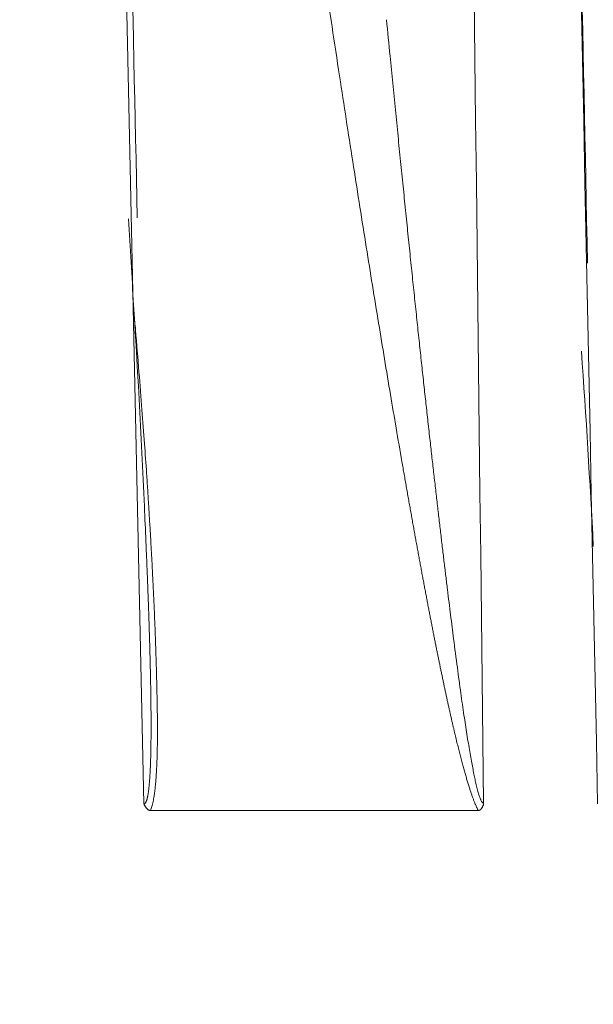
# Model space of a CAD drawing. Header units: millimetres. Extents: x 5437 to 18441, y -4466 to 3128.
# Tile 292 of 497: x 8534.93 to 8537.38, y 525.09 to 529.31. Entities that reach past the tile are written whole.
import ezdxf

# ---------------------------------------------------------------- set-up
doc = ezdxf.new("R2010")
doc.units = ezdxf.units.MM
doc.layers.add('1', color=7, linetype='Continuous', true_color=0xffffff)
doc.styles.add('TXT08', font='txt.shx', dxfattribs={"width": 0.8, "bigfont": 'gbcbig.shx'})
doc.dimstyles.new('YanXiu', dxfattribs={"dimtxt": 40, "dimasz": 30, "dimexe": 0.66, "dimexo": 0.66, "dimgap": 0.66, "dimtad": 0, "dimdec": 1, "dimdsep": 46, "dimtxsty": 'TXT08', "dimcen": 0, "dimclrd": 256, "dimclre": 165, "dimclrt": 90, "dimazin": 2, "dimtfac": 1, "dimtdec": 1, "dimtofl": 0, "dimtmove": 0, "dimatfit": 3, "dimfxl": 1, "dimlwd": 5, "dimlwe": 13, "dimarcsym": 0})

# ---------------------------------------------------------------- blocks, each defined once
blk = doc.blocks.new('*D35')
at = {"color": 165, "lineweight": 13, "transparency": 16777216}
for p, q in [((8947.8638, 668.0836), (9114.5272, -277.1116)), ((8081.233, 515.2732), (8247.8964, -429.922))]:
    blk.add_line(p, q, dxfattribs=at)
at = {"lineweight": 5, "transparency": 16777216}
for p, q in [((9084.8684, -281.671), (8721.1395, -345.8063)), ((8277.326, -424.0625), (8641.0549, -359.9273))]:
    blk.add_line(p, q, dxfattribs=at)
at = {"lineweight": 20, "transparency": 16777216}
for points in [[(9084.0001, -276.747), (9085.7366, -286.5951), (9114.4126, -276.4616)], [(8276.4578, -419.1385), (8278.1943, -428.9866), (8247.7818, -429.272)]]:
    blk.add_solid(points, dxfattribs=at)
at = {"layer": 'Defpoints', "color": 0, "lineweight": 20, "transparency": 16777216}
for p in [(8947.7492, 668.7336), (8081.1184, 515.9232), (9114.4126, -276.4616)]:
    blk.add_point(p, dxfattribs=at)
at = {"color": 90, "lineweight": 20, "transparency": 16777216, "insert": (8681.0972, -352.8668), "char_height": 40, "attachment_point": 5, "rotation": 10, "style": 'TXT08'}
blk.add_mtext('880', dxfattribs=at)
blk = doc.blocks.new('*D38')
at = {"color": 165, "lineweight": 13, "transparency": 16777216}
blk.add_line((8986.1701, 447.0373), (8717.3238, 399.6324), dxfattribs=at)
at = {"lineweight": 5, "transparency": 16777216}
for start, end in [(171.1096609, 178.6932198), (181.3067802, 188.8903391)]:
    blk.add_arc((10243.4725, 668.7336), 1549.0321, start, end, dxfattribs=at)
at = {"lineweight": 20, "transparency": 16777216}
for points in [[(8708.1184, 908.9474), (8717.9829, 907.3064), (8717.9738, 937.7202)], [(8717.9829, 430.1608), (8708.1184, 428.5198), (8717.9738, 399.747)]]:
    blk.add_solid(points, dxfattribs=at)
at = {"layer": 'Defpoints', "color": 0, "lineweight": 20, "transparency": 16777216}
for p in [(7952.7719, 1072.6459), (8986.82, 890.3153), (8697.0612, 758.8018), (10020.8682, 629.4824), (8986.82, 447.1519)]:
    blk.add_point(p, dxfattribs=at)
at = {"color": 90, "lineweight": 20, "transparency": 16777216, "insert": (8694.4405, 668.7336), "char_height": 40, "attachment_point": 5, "rotation": 90, "style": 'TXT08'}
blk.add_mtext('20°', dxfattribs=at)
blk = doc.blocks.new('*D40')
at = {"lineweight": 5, "transparency": 16777216}
for start, end in [(104.302207, 139.928482), (150.071518, 185.697793)]:
    blk.add_arc((9169.3309, 707.8044), 399.6268, start, end, dxfattribs=at)
at = {"lineweight": 20, "transparency": 16777216}
for points in [[(9069.5561, 1099.9332), (9071.661, 1090.1573), (9099.9365, 1101.36)], [(8776.6317, 668.8117), (8766.7254, 667.4461), (8775.7754, 638.41)]]:
    blk.add_solid(points, dxfattribs=at)
at = {"layer": 'Defpoints', "color": 0, "lineweight": 20, "transparency": 16777216}
for p in [(8987.0003, 1741.8526), (8912.4558, 1013.9363), (9169.3309, 707.8044), (8947.7492, 668.7336), (8081.1184, 515.9232)]:
    blk.add_point(p, dxfattribs=at)
at = {"color": 90, "lineweight": 20, "transparency": 16777216, "insert": (8841.9759, 937.0209), "char_height": 40, "attachment_point": 5, "rotation": 55, "style": 'TXT08'}
blk.add_mtext('90°', dxfattribs=at)
blk = doc.blocks.new('*D43')
at = {"color": 165, "lineweight": 13, "transparency": 16777216}
for p, q in [((10020.8682, 628.8224), (10020.8682, -1427.2359)), ((8401.1184, -46.5407), (8401.1184, -1427.2359))]:
    blk.add_line(p, q, dxfattribs=at)
at = {"lineweight": 5, "transparency": 16777216}
for p, q in [((8431.1184, -1426.5759), (9140.9999, -1426.5759)), ((9990.8682, -1426.5759), (9280.9866, -1426.5759))]:
    blk.add_line(p, q, dxfattribs=at)
at = {"lineweight": 20, "transparency": 16777216}
for points in [[(8431.1184, -1421.5759), (8431.1184, -1431.5759), (8401.1184, -1426.5759)], [(9990.8682, -1421.5759), (9990.8682, -1431.5759), (10020.8682, -1426.5759)]]:
    blk.add_solid(points, dxfattribs=at)
at = {"layer": 'Defpoints', "color": 0, "lineweight": 20, "transparency": 16777216}
for p in [(10020.8682, 629.4824), (8401.1184, -45.8807), (10020.8682, -1426.5759)]:
    blk.add_point(p, dxfattribs=at)
at = {"color": 90, "lineweight": 20, "transparency": 16777216, "insert": (9210.9933, -1426.5759), "char_height": 40, "attachment_point": 5, "style": 'TXT08'}
blk.add_mtext('1619.7', dxfattribs=at)
blk = doc.blocks.new('*D45')
at = {"color": 165, "lineweight": 13, "transparency": 16777216}
for p, q in [((8078.8793, 2459.3394), (10490.5487, 2459.3394)), ((8614.2784, -4.0768), (10490.5487, -4.0768))]:
    blk.add_line(p, q, dxfattribs=at)
at = {"lineweight": 5, "transparency": 16777216}
for p, q in [((10489.8887, 2429.3394), (10489.8887, 1308.2913)), ((10489.8887, 25.9232), (10489.8887, 1146.9713))]:
    blk.add_line(p, q, dxfattribs=at)
at = {"lineweight": 20, "transparency": 16777216}
for points in [[(10484.8887, 2429.3394), (10494.8887, 2429.3394), (10489.8887, 2459.3394)], [(10484.8887, 25.9232), (10494.8887, 25.9232), (10489.8887, -4.0768)]]:
    blk.add_solid(points, dxfattribs=at)
at = {"layer": 'Defpoints', "color": 0, "lineweight": 20, "transparency": 16777216}
for p in [(8078.2193, 2459.3394), (10489.8887, 2459.3394), (8613.6184, -4.0768)]:
    blk.add_point(p, dxfattribs=at)
at = {"color": 90, "lineweight": 20, "transparency": 16777216, "insert": (10489.8887, 1227.6313), "char_height": 40, "attachment_point": 5, "rotation": 90, "style": 'TXT08'}
blk.add_mtext('2463.4', dxfattribs=at)

msp = doc.modelspace()

# ---------------------------------------------------------------- linework, layer by layer
at = {"color": 7, "lineweight": 20}
msp.add_arc((8078.21928, 516.97839), 1942.36096, 17.50812349, 223.34882114, dxfattribs=at)
at = {"layer": '1', "color": 0, "lineweight": 20}
msp.add_line((8536.88963, 525.92321), (8535.48665, 525.92321), dxfattribs=at)
msp.add_arc((8013.90589, 96.27159), 600, 26.44604786, 75.16248942, dxfattribs=at)
for points in [[(8535.45792, 525.9516), (8535.2132, 537.28712), (8534.96794, 548.62262), (8534.72215, 559.95811)], [(8536.51332, 559.95811), (8536.64705, 548.62375), (8536.7799, 537.28935), (8536.91189, 525.95492)], [(8537.39991, 525.9516), (8537.1685, 537.28712), (8536.93664, 548.62262), (8536.70431, 559.95811)], [(8536.49628, 529.30872), (8536.50141, 529.25673), (8536.50652, 529.20474), (8536.5116, 529.15275)], [(8535.41363, 528.08671), (8535.4066, 528.20978), (8535.3992, 528.33285), (8535.39143, 528.4559)], [(8535.46221, 527.16737), (8535.44928, 527.47389), (8535.43308, 527.78034), (8535.41363, 528.08671)], [(8537.38148, 527.0529), (8537.36747, 527.33186), (8537.3505, 527.61076), (8537.33065, 527.88959)], [(8536.67253, 527.59794), (8536.67565, 527.57016), (8536.67875, 527.54238), (8536.68183, 527.5146)], [(8535.46868, 527.01996), (8535.46664, 527.0691), (8535.46449, 527.11823), (8535.46221, 527.16737)]]:
    msp.add_open_spline(points, degree=3, dxfattribs=at)
for points, knots in [([(8535.42942, 528.46017), (8535.41001, 529.36119), (8535.35933, 531.71406), (8535.2849, 535.16682), (8535.21252, 538.5229), (8535.1401, 541.88007), (8535.04646, 546.2186), (8534.91162, 552.4623), (8534.80806, 557.25306), (8534.74946, 559.96259)], [0, 0, 0, 0, 0.0858052, 0.2240657, 0.3288084, 0.4054074, 0.5437717, 0.7419693, 1, 1, 1, 1]), ([(8537.35657, 528.26705), (8537.33691, 529.23221), (8537.28765, 531.64921), (8537.21593, 535.16609), (8537.14746, 538.52217), (8537.07895, 541.87934), (8536.99038, 546.21786), (8536.86284, 552.46156), (8536.76489, 557.25233), (8536.70947, 559.96185)], [0, 0, 0, 0, 0.0913544, 0.2287756, 0.3328826, 0.4090166, 0.546541, 0.7435355, 1, 1, 1, 1]), ([(8536.88916, 525.92321), (8536.88846, 525.92454), (8536.88705, 525.92723), (8536.88493, 525.93152), (8536.88278, 525.93605), (8536.8806, 525.94082), (8536.87839, 525.94583), (8536.87616, 525.95108), (8536.8739, 525.95657), (8536.87161, 525.96231), (8536.86929, 525.96829), (8536.86695, 525.97451), (8536.86458, 525.98098), (8536.86218, 525.98769), (8536.85975, 525.99464), (8536.8573, 526.00183), (8536.85481, 526.00927), (8536.8523, 526.01694), (8536.84977, 526.02486), (8536.8472, 526.03303), (8536.84461, 526.04143), (8536.84199, 526.05008), (8536.83934, 526.05897), (8536.83666, 526.0681), (8536.83396, 526.07748), (8536.83123, 526.08709), (8536.82847, 526.09695), (8536.82569, 526.10706), (8536.82287, 526.1174), (8536.82003, 526.12799), (8536.81716, 526.13882), (8536.81427, 526.14989), (8536.81134, 526.16121), (8536.80839, 526.17277), (8536.80541, 526.18457), (8536.8024, 526.19661), (8536.79937, 526.20889), (8536.79631, 526.22142), (8536.79322, 526.23419), (8536.7901, 526.24721), (8536.78696, 526.26046), (8536.78378, 526.27396), (8536.78059, 526.2877), (8536.77736, 526.30168), (8536.7741, 526.31591), (8536.77082, 526.33038), (8536.76751, 526.34509), (8536.76417, 526.36004), (8536.76081, 526.37524), (8536.75742, 526.39068), (8536.754, 526.40636), (8536.75055, 526.42228), (8536.74708, 526.43845), (8536.74357, 526.45485), (8536.74004, 526.47151), (8536.73649, 526.4884), (8536.7329, 526.50554), (8536.72929, 526.52291), (8536.72565, 526.54054), (8536.72198, 526.5584), (8536.71829, 526.57651), (8536.71456, 526.59486), (8536.71081, 526.61345), (8536.70704, 526.63228), (8536.70323, 526.65136), (8536.6994, 526.67068), (8536.69554, 526.69024), (8536.69165, 526.71004), (8536.68774, 526.73009), (8536.6838, 526.75038), (8536.67983, 526.77091), (8536.67583, 526.79169), (8536.67181, 526.8127), (8536.66776, 526.83396), (8536.66368, 526.85547), (8536.65957, 526.87721), (8536.65544, 526.8992), (8536.65128, 526.92143), (8536.64709, 526.9439), (8536.64287, 526.96662), (8536.63863, 526.98957), (8536.63436, 527.01277), (8536.63006, 527.03622), (8536.62573, 527.0599), (8536.62138, 527.08383), (8536.617, 527.108), (8536.61259, 527.13241), (8536.60816, 527.15707), (8536.60369, 527.18197), (8536.5992, 527.20711), (8536.59469, 527.23249), (8536.59014, 527.25812), (8536.58557, 527.28399), (8536.58097, 527.3101), (8536.57634, 527.33645), (8536.57169, 527.36305), (8536.56701, 527.38989), (8536.54729, 527.50329), (8536.51204, 527.70967), (8536.46122, 528.01566), (8536.4086, 528.34077), (8536.35417, 528.68499), (8536.29595, 529.06125), (8536.23419, 529.4684), (8536.16914, 529.90528), (8536.10296, 530.35776), (8536.03566, 530.82585), (8535.96724, 531.30955), (8535.89769, 531.80884), (8535.83739, 532.24821), (8535.78653, 532.6228), (8535.7454, 532.92781), (8535.70442, 533.23401), (8535.66357, 533.54141), (8535.62286, 533.85), (8535.58228, 534.15979), (8535.54184, 534.47077), (8535.50154, 534.78295), (8535.46137, 535.09633), (8535.42134, 535.4109), (8535.38144, 535.72666), (8535.34168, 536.04362), (8535.30205, 536.36177), (8535.26255, 536.68112), (8535.22968, 536.94876), (8535.21, 537.10995), (8535.20337, 537.16429)], [0, 0, 0, 0, 0.0006444, 0.0012997, 0.0019665, 0.0026453, 0.0033366, 0.0040406, 0.004758, 0.0054889, 0.0062339, 0.0069932, 0.0077671, 0.008556, 0.0093602, 0.0101799, 0.0110154, 0.011867, 0.0127348, 0.013619, 0.01452, 0.0154378, 0.0163727, 0.0173248, 0.0182943, 0.0192813, 0.0202861, 0.0213087, 0.0223492, 0.0234079, 0.0244847, 0.0255799, 0.0266936, 0.0278257, 0.0289765, 0.0301461, 0.0313344, 0.0325416, 0.0337679, 0.0350132, 0.0362776, 0.0375612, 0.0388641, 0.0401863, 0.0415279, 0.042889, 0.0442695, 0.0456697, 0.0470894, 0.0485288, 0.049988, 0.0514668, 0.0529655, 0.054484, 0.0560224, 0.0575808, 0.0591591, 0.0607573, 0.0623757, 0.064014, 0.0656725, 0.0673511, 0.0690498, 0.0707688, 0.0725079, 0.0742673, 0.076047, 0.0778469, 0.0796672, 0.0815078, 0.0833688, 0.0852501, 0.0871519, 0.089074, 0.0910167, 0.0929798, 0.0949633, 0.0969674, 0.098992, 0.1010371, 0.1031028, 0.1051891, 0.1072959, 0.1094233, 0.1115714, 0.1137401, 0.1159294, 0.1181394, 0.12037, 0.1226214, 0.1248934, 0.1271861, 0.1294996, 0.1318337, 0.1341887, 0.1365643, 0.1389608, 0.141378, 0.1669307, 0.1941106, 0.2229253, 0.2533814, 0.2854842, 0.322666, 0.3611895, 0.4010589, 0.4422778, 0.4848495, 0.528777, 0.5740631, 0.6007789, 0.6275968, 0.654517, 0.68154, 0.7086661, 0.7358957, 0.763229, 0.7906664, 0.8182082, 0.8458548, 0.8736065, 0.9014635, 0.9294262, 0.9574949, 0.9856699, 1, 1, 1, 1]), ([(8538.44261, 525.92321), (8538.44199, 525.92476), (8538.44074, 525.92789), (8538.43883, 525.93291), (8538.4369, 525.93821), (8538.43493, 525.94381), (8538.43292, 525.9497), (8538.43088, 525.95589), (8538.4288, 525.96238), (8538.42669, 525.96916), (8538.42455, 525.97624), (8538.42237, 525.98362), (8538.42015, 525.99129), (8538.4179, 525.99926), (8538.41562, 526.00753), (8538.4133, 526.0161), (8538.41094, 526.02496), (8538.40855, 526.03411), (8538.40613, 526.04357), (8538.40367, 526.05332), (8538.40117, 526.06336), (8538.39864, 526.07371), (8538.39608, 526.08435), (8538.39348, 526.09528), (8538.39085, 526.10652), (8538.38818, 526.11805), (8538.38548, 526.12987), (8538.38274, 526.142), (8538.37996, 526.15442), (8538.37716, 526.16713), (8538.37431, 526.18015), (8538.37144, 526.19346), (8538.36852, 526.20706), (8538.36558, 526.22097), (8538.3626, 526.23517), (8538.35958, 526.24966), (8538.35653, 526.26446), (8538.35344, 526.27955), (8538.35032, 526.29493), (8538.34717, 526.31062), (8538.34398, 526.3266), (8538.34075, 526.34287), (8538.33749, 526.35945), (8538.3342, 526.37632), (8538.33087, 526.39349), (8538.3275, 526.41095), (8538.3241, 526.42871), (8538.32067, 526.44677), (8538.3172, 526.46512), (8538.3137, 526.48377), (8538.31016, 526.50272), (8538.30659, 526.52196), (8538.30298, 526.5415), (8538.29934, 526.56134), (8538.29567, 526.58147), (8538.29196, 526.6019), (8538.28821, 526.62263), (8538.28443, 526.64366), (8538.28062, 526.66498), (8538.27677, 526.6866), (8538.27288, 526.70851), (8538.26896, 526.73072), (8538.26501, 526.75323), (8538.26102, 526.77603), (8538.257, 526.79913), (8538.25294, 526.82253), (8538.24885, 526.84623), (8538.24473, 526.87022), (8538.24057, 526.89451), (8538.23637, 526.91909), (8538.23214, 526.94397), (8538.22788, 526.96915), (8538.22358, 526.99463), (8538.21924, 527.0204), (8538.21488, 527.04647), (8538.21047, 527.07283), (8538.20604, 527.09949), (8538.20156, 527.12645), (8538.19706, 527.15371), (8538.19252, 527.18126), (8538.18794, 527.20911), (8538.18333, 527.23725), (8538.17869, 527.2657), (8538.17401, 527.29444), (8538.1693, 527.32347), (8538.16455, 527.3528), (8538.15977, 527.38243), (8538.15495, 527.41236), (8538.1501, 527.44258), (8538.14521, 527.4731), (8538.14029, 527.50392), (8538.13534, 527.53503), (8538.13035, 527.56644), (8538.12532, 527.59815), (8538.12027, 527.63015), (8538.11517, 527.66245), (8538.11005, 527.69505), (8538.10488, 527.72794), (8538.09969, 527.76113), (8538.09446, 527.79462), (8538.08919, 527.8284), (8538.08389, 527.86248), (8538.07856, 527.89686), (8538.07319, 527.93153), (8538.06779, 527.9665), (8538.06235, 528.00177), (8538.05688, 528.03733), (8538.05138, 528.07319), (8538.04584, 528.10935), (8538.04026, 528.1458), (8538.03465, 528.18255), (8538.02901, 528.2196), (8538.02333, 528.25695), (8538.01762, 528.29459), (8538.01187, 528.33253), (8538.00609, 528.37076), (8538.00028, 528.40929), (8537.99443, 528.44812), (8537.98855, 528.48724), (8537.98263, 528.52666), (8537.97668, 528.56638), (8537.97069, 528.6064), (8537.96467, 528.64671), (8537.95861, 528.68732), (8537.95252, 528.72822), (8537.9464, 528.76942), (8537.94024, 528.81092), (8537.93405, 528.85272), (8537.92782, 528.89481), (8537.92156, 528.9372), (8537.91526, 528.97988), (8537.90893, 529.02287), (8537.90257, 529.06615), (8537.89617, 529.10972), (8537.88974, 529.15359), (8537.88327, 529.19776), (8537.87677, 529.24223), (8537.87024, 529.28699), (8537.86367, 529.33205), (8537.85706, 529.37741), (8537.85042, 529.42306), (8537.84375, 529.46901), (8537.83704, 529.51525), (8537.8303, 529.5618), (8537.82353, 529.60864), (8537.81672, 529.65577), (8537.80987, 529.70321), (8537.78588, 529.86972), (8537.74442, 530.15925), (8537.68543, 530.57581), (8537.62539, 531.00436), (8537.56428, 531.44491), (8537.50211, 531.89746), (8537.43889, 532.362), (8537.38246, 532.78042), (8537.33309, 533.14887), (8537.29113, 533.46356), (8537.25703, 533.72059), (8537.23692, 533.87273), (8537.2307, 533.91977)], [0, 0, 0, 0, 0.0010477, 0.0021136, 0.0031988, 0.004304, 0.0054301, 0.0065779, 0.0077482, 0.0089415, 0.0101587, 0.0114003, 0.0126668, 0.013959, 0.0152771, 0.0166219, 0.0179937, 0.0193929, 0.02082, 0.0222753, 0.0237593, 0.0252722, 0.0268144, 0.0283862, 0.0299879, 0.0316197, 0.033282, 0.0349748, 0.0366986, 0.0384535, 0.0402397, 0.0420574, 0.0439068, 0.0457881, 0.0477014, 0.0496469, 0.0516248, 0.0536351, 0.0556781, 0.0577539, 0.0598626, 0.0620042, 0.0641791, 0.0663871, 0.0686285, 0.0709033, 0.0732117, 0.0755537, 0.0779294, 0.0803389, 0.0827823, 0.0852597, 0.0877711, 0.0903165, 0.0928962, 0.0955101, 0.0981583, 0.1008408, 0.1035578, 0.1063092, 0.1090951, 0.1119157, 0.1147708, 0.1176607, 0.1205852, 0.1235446, 0.1265387, 0.1295677, 0.1326316, 0.1357304, 0.1388642, 0.142033, 0.1452368, 0.1484757, 0.1517497, 0.1550589, 0.1584032, 0.1617828, 0.1651975, 0.1686476, 0.1721329, 0.1756535, 0.1792095, 0.1828008, 0.1864275, 0.1900896, 0.1937872, 0.1975202, 0.2012887, 0.2050927, 0.2089322, 0.2128073, 0.2167179, 0.2206641, 0.2246459, 0.2286633, 0.2327163, 0.236805, 0.2409294, 0.2450894, 0.2492851, 0.2535166, 0.2577837, 0.2620866, 0.2664253, 0.2707997, 0.2752099, 0.2796559, 0.2841377, 0.2886554, 0.2932088, 0.2977981, 0.3024233, 0.3070843, 0.3117812, 0.316514, 0.3212827, 0.3260874, 0.3309279, 0.3358043, 0.3407167, 0.3456651, 0.3506494, 0.3556697, 0.3607259, 0.3658182, 0.3709464, 0.3761107, 0.3813109, 0.3865472, 0.3918195, 0.3971278, 0.4024722, 0.4078526, 0.4132691, 0.4187216, 0.4242102, 0.4297349, 0.4352957, 0.4408925, 0.4465255, 0.4521945, 0.4578997, 0.463641, 0.4694184, 0.4752319, 0.4810816, 0.4869674, 0.5368339, 0.5881491, 0.6409166, 0.6951395, 0.7508209, 0.8079635, 0.8665698, 0.9051927, 0.9438862, 0.9826508, 1, 1, 1, 1]), ([(8536.5116, 529.15275), (8536.51542, 529.11393), (8536.523, 529.03714), (8536.53431, 528.92326), (8536.54543, 528.81194), (8536.55636, 528.7032), (8536.56709, 528.59703), (8536.57764, 528.49342), (8536.58799, 528.39239), (8536.59814, 528.29393), (8536.6081, 528.19804), (8536.61787, 528.10472), (8536.62745, 528.01397), (8536.63683, 527.92579), (8536.64601, 527.84018), (8536.65501, 527.75714), (8536.6638, 527.67667), (8536.66965, 527.6239), (8536.67253, 527.59794)], [0, 0, 0, 0, 0.0748104, 0.1479785, 0.2195046, 0.2893887, 0.357631, 0.4242316, 0.4891908, 0.5525088, 0.6141857, 0.6742218, 0.7326175, 0.7893729, 0.8444885, 0.8979646, 0.9498016, 1, 1, 1, 1]), ([(8535.41589, 528.05076), (8535.41788, 528.02726), (8535.42491, 527.94376), (8535.43627, 527.80611), (8535.44914, 527.64374), (8535.46006, 527.49891), (8535.46806, 527.38486), (8535.47388, 527.29617), (8535.47827, 527.22736), (8535.48239, 527.16005), (8535.48627, 527.09424), (8535.4899, 527.02992), (8535.49327, 526.9671), (8535.4964, 526.90578), (8535.49927, 526.84596), (8535.5019, 526.78763), (8535.50427, 526.7308), (8535.50639, 526.67546), (8535.50835, 526.61862), (8535.51016, 526.56115), (8535.51182, 526.5039), (8535.51319, 526.45077), (8535.51429, 526.40175), (8535.51511, 526.35686), (8535.51564, 526.31609), (8535.5159, 526.27942), (8535.51588, 526.24774), (8535.51563, 526.21996), (8535.51526, 526.195), (8535.51475, 526.17103), (8535.51409, 526.14807), (8535.51328, 526.12611), (8535.51233, 526.10515), (8535.51123, 526.08518), (8535.50999, 526.06622), (8535.5086, 526.04826), (8535.50706, 526.03129), (8535.50538, 526.01533), (8535.50355, 526.00036), (8535.50158, 525.9864), (8535.49946, 525.97343), (8535.49719, 525.96147), (8535.49478, 525.9505), (8535.49222, 525.94055), (8535.48953, 525.93153), (8535.48756, 525.92625), (8535.48659, 525.92365)], [0, 0, 0, 0, 0.0315648, 0.112216, 0.1851036, 0.2502365, 0.3076279, 0.3394154, 0.3705679, 0.4010868, 0.4309737, 0.4602304, 0.4888586, 0.5168603, 0.5442376, 0.5709927, 0.5971279, 0.6226458, 0.6475492, 0.6760124, 0.7026269, 0.7273945, 0.7503175, 0.7713986, 0.7906414, 0.8080508, 0.8236332, 0.8361802, 0.8483314, 0.8600904, 0.8714611, 0.8824478, 0.8930552, 0.9032887, 0.9131543, 0.9226584, 0.9318085, 0.9406129, 0.9490809, 0.9572228, 0.9650506, 0.9725773, 0.9798179, 0.986789, 0.9935094, 1, 1, 1, 1]), ([(8536.68183, 527.5146), (8536.68453, 527.49052), (8536.68988, 527.44292), (8536.69788, 527.37239), (8536.70575, 527.30356), (8536.71348, 527.23645), (8536.72108, 527.17104), (8536.72855, 527.10734), (8536.73588, 527.04534), (8536.74307, 526.98506), (8536.75013, 526.92648), (8536.75706, 526.86961), (8536.76384, 526.81445), (8536.77049, 526.76099), (8536.77699, 526.70924), (8536.78657, 526.634), (8536.79885, 526.5395), (8536.81363, 526.43013), (8536.82714, 526.33517), (8536.83808, 526.26394), (8536.84652, 526.21247), (8536.85255, 526.17663), (8536.8583, 526.14367), (8536.86377, 526.11358), (8536.86897, 526.08636), (8536.8739, 526.062), (8536.87812, 526.04257), (8536.88167, 526.02739), (8536.88458, 526.01573), (8536.88741, 526.00509), (8536.89018, 525.99546), (8536.89288, 525.98685), (8536.89552, 525.97926), (8536.89808, 525.97269), (8536.90057, 525.96713), (8536.90299, 525.9626), (8536.90533, 525.95908), (8536.9076, 525.95662), (8536.90979, 525.95511), (8536.91118, 525.95498), (8536.91187, 525.95492)], [0, 0, 0, 0, 0.0442068, 0.0873846, 0.1295337, 0.1706544, 0.2107473, 0.2498127, 0.2878511, 0.3248631, 0.3608493, 0.3958103, 0.4297468, 0.4626596, 0.4945494, 0.5254173, 0.6019178, 0.6697549, 0.7289634, 0.7795959, 0.8041715, 0.8270595, 0.84827, 0.8678155, 0.8857122, 0.9019811, 0.9166502, 0.925533, 0.9339048, 0.9417813, 0.9491811, 0.9561265, 0.9626448, 0.9687687, 0.9745379, 0.9799994, 0.985209, 0.9902306, 0.9951354, 1, 1, 1, 1]), ([(8535.45792, 525.9516), (8535.45828, 525.95161), (8535.45902, 525.95163), (8535.4601, 525.95196), (8535.46115, 525.9525), (8535.46219, 525.95328), (8535.46322, 525.9543), (8535.46422, 525.95555), (8535.4652, 525.95703), (8535.46616, 525.95874), (8535.4671, 525.96069), (8535.46803, 525.96287), (8535.46893, 525.96528), (8535.46981, 525.96793), (8535.47068, 525.97081), (8535.47152, 525.97392), (8535.47235, 525.97726), (8535.47315, 525.98083), (8535.47394, 525.98464), (8535.4747, 525.98868), (8535.47545, 525.99295), (8535.47617, 525.99745), (8535.47688, 526.00219), (8535.47756, 526.00716), (8535.47822, 526.01236), (8535.47887, 526.01779), (8535.47949, 526.02346), (8535.48009, 526.02936), (8535.48067, 526.03549), (8535.48123, 526.04185), (8535.48178, 526.04845), (8535.4823, 526.05528), (8535.48279, 526.06234), (8535.48327, 526.06963), (8535.48373, 526.07716), (8535.48417, 526.08491), (8535.48458, 526.09291), (8535.48498, 526.10113), (8535.48535, 526.10958), (8535.4857, 526.11827), (8535.48603, 526.12719), (8535.48634, 526.13635), (8535.48663, 526.14573), (8535.4869, 526.15535), (8535.48714, 526.1652), (8535.48737, 526.17529), (8535.48757, 526.1856), (8535.48775, 526.19615), (8535.48791, 526.20693), (8535.48805, 526.21795), (8535.48817, 526.22919), (8535.48826, 526.24067), (8535.48833, 526.25238), (8535.48838, 526.26433), (8535.48841, 526.2765), (8535.48842, 526.28891), (8535.48841, 526.30155), (8535.48837, 526.31443), (8535.48831, 526.32753), (8535.48823, 526.34087), (8535.48813, 526.35444), (8535.488, 526.36825), (8535.48786, 526.38228), (8535.48769, 526.39655), (8535.4875, 526.41105), (8535.48728, 526.42579), (8535.48705, 526.44075), (8535.48679, 526.45595), (8535.48651, 526.47138), (8535.48621, 526.48705), (8535.48589, 526.50294), (8535.48554, 526.51907), (8535.48517, 526.53543), (8535.48478, 526.55203), (8535.48437, 526.56885), (8535.48393, 526.58591), (8535.48347, 526.6032), (8535.48299, 526.62073), (8535.48249, 526.63848), (8535.48196, 526.65647), (8535.48142, 526.67469), (8535.48085, 526.69315), (8535.48025, 526.71183), (8535.47964, 526.73075), (8535.479, 526.7499), (8535.47834, 526.76929), (8535.47766, 526.7889), (8535.47696, 526.80875), (8535.47623, 526.82883), (8535.47548, 526.84915), (8535.47471, 526.86969), (8535.47391, 526.89047), (8535.4731, 526.91148), (8535.47226, 526.93273), (8535.4714, 526.9542), (8535.47051, 526.97591), (8535.46961, 526.99785), (8535.46899, 527.01256), (8535.46868, 527.01995)], [0, 0, 0, 0, 0.0030766, 0.0061646, 0.009277, 0.0124266, 0.0156258, 0.0188865, 0.0222197, 0.0256359, 0.0291447, 0.0327552, 0.0364756, 0.0403133, 0.0442752, 0.0483675, 0.0525959, 0.0569654, 0.0614808, 0.0661462, 0.0709654, 0.0759418, 0.0810787, 0.0863789, 0.0918449, 0.0974791, 0.1032838, 0.1092608, 0.115412, 0.121739, 0.1282434, 0.1349266, 0.1417899, 0.1488344, 0.1560612, 0.1634715, 0.1710661, 0.1788459, 0.1868117, 0.1949644, 0.2033045, 0.2118329, 0.22055, 0.2294566, 0.238553, 0.24784, 0.2573178, 0.266987, 0.276848, 0.2869013, 0.2971471, 0.3075858, 0.3182179, 0.3290435, 0.3400631, 0.3512768, 0.3626851, 0.374288, 0.3860859, 0.3980791, 0.4102676, 0.4226518, 0.4352319, 0.448008, 0.4609803, 0.474149, 0.4875143, 0.5010763, 0.5148352, 0.5287911, 0.5429442, 0.5572946, 0.5718425, 0.5865879, 0.601531, 0.6166718, 0.6320106, 0.6475474, 0.6632824, 0.6792155, 0.6953469, 0.7116768, 0.7282051, 0.744932, 0.7618576, 0.7789819, 0.796305, 0.813827, 0.8315479, 0.8494679, 0.8675869, 0.8859051, 0.9044226, 0.9231393, 0.9420553, 0.9611707, 0.9804856, 1, 1, 1, 1]), ([(8535.48665, 525.92321), (8535.48592, 525.92323), (8535.48448, 525.92329), (8535.48234, 525.92369), (8535.48024, 525.92432), (8535.47817, 525.92521), (8535.47614, 525.92635), (8535.47415, 525.92774), (8535.47219, 525.92938), (8535.47028, 525.93127), (8535.4684, 525.93342), (8535.46655, 525.93581), (8535.46475, 525.93846), (8535.46298, 525.94136), (8535.46125, 525.94451), (8535.45956, 525.9479), (8535.45847, 525.95036), (8535.45792, 525.9516)], [0, 0, 0, 0, 0.0722722, 0.1432505, 0.2130351, 0.2817312, 0.3494492, 0.4163045, 0.4824169, 0.5479101, 0.6129115, 0.6775516, 0.7419627, 0.8062788, 0.8706344, 0.9351637, 1, 1, 1, 1]), ([(8536.91192, 525.9516), (8536.91155, 525.95046), (8536.91081, 525.94819), (8536.90966, 525.94504), (8536.90846, 525.94209), (8536.90723, 525.93936), (8536.90597, 525.93684), (8536.90466, 525.93453), (8536.90332, 525.93244), (8536.90195, 525.93056), (8536.90053, 525.92889), (8536.89908, 525.92744), (8536.8976, 525.9262), (8536.89607, 525.92517), (8536.89451, 525.92435), (8536.89292, 525.92375), (8536.89129, 525.92335), (8536.89018, 525.92326), (8536.88963, 525.92322)], [0, 0, 0, 0, 0.0599843, 0.1197918, 0.1795357, 0.2393295, 0.2992866, 0.3595192, 0.4201383, 0.4812525, 0.5429679, 0.6053876, 0.6686112, 0.7327345, 0.7978494, 0.8640436, 0.9314007, 1, 1, 1, 1])]:
    msp.add_open_spline(points, degree=3, knots=knots, dxfattribs=at)

# ---------------------------------------------------------------- dimensions: what is measured, and where the dimension line sits
at = {"color": 7, "lineweight": 20}
dim = msp.add_linear_dim(base=(10489.88872, 2459.33935), p1=(8613.61836, -4.07679), p2=(8078.21928, 2459.33935), angle=90, dimstyle='YanXiu', dxfattribs=at)
dim.commit()
dim.dimension.update_dxf_attribs({"geometry": '*D45', "text_midpoint": (10489.88872, 1227.63128)})
for base, line1, line2, picture, middle in [((8912.4558, 1013.93631), ((8947.74919, 668.7336), (8081.11836, 515.92321)), ((8987.00035, 1741.85258), (9169.33093, 707.80444)), '*D40', (8841.97585, 937.02094)), ((8697.0612, 758.80181), ((10020.86817, 629.48245), (8986.82003, 447.15186)), ((7952.77189, 1072.64593), (8986.82003, 890.31535)), '*D38', (8694.44048, 668.7336))]:
    dim = msp.add_angular_dim_2l(base=base, line1=line1, line2=line2, dimstyle='YanXiu', dxfattribs=at)
    dim.commit()
    dim.dimension.update_dxf_attribs({"geometry": picture, "text_midpoint": middle})
dim = msp.add_aligned_dim(p1=(8081.11836, 515.92321), p2=(8947.74919, 668.7336), distance=-959.77636, dimstyle='YanXiu', dxfattribs=at)
dim.commit()
dim.dimension.update_dxf_attribs({"geometry": '*D35', "text_midpoint": (8681.09719, -352.86679)})
dim = msp.add_linear_dim(base=(10020.86817, -1426.57588), p1=(8401.11836, -45.88071), p2=(10020.86817, 629.48245), dimstyle='YanXiu', dxfattribs=at)
dim.commit()
dim.dimension.update_dxf_attribs({"geometry": '*D43', "text_midpoint": (9210.99327, -1426.57588)})

doc.saveas('drawing.dxf')
